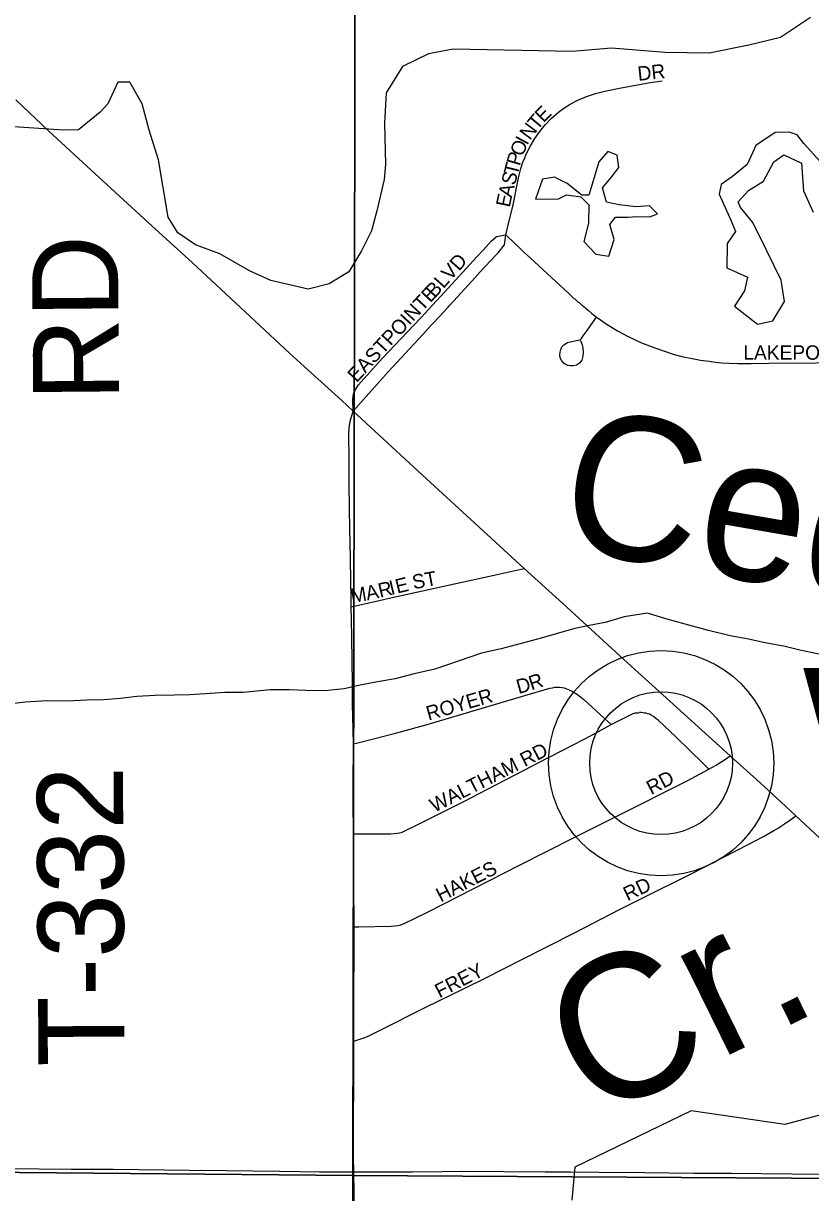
# Model space of a CAD drawing. Extents: x 1443599 to 1910620, y 1028088 to 1361369.
# Drawn here: x 1706081 to 1708827, y 1308486 to 1312563 of the extents above; entities that cross this region are included whole.
import ezdxf

# ---------------------------------------------------------------- set-up
doc = ezdxf.new("R2010")
doc.units = 0
for name, color, linetype in [('GM_X_County_Road', 7, 'Continuous'), ('GM_X_Minor_Lake', 7, 'Continuous'), ('GM_X_Minor_River', 7, 'Continuous'), ('GM_X_Minor_River_Text', 7, 'Continuous'), ('GM_X_Section', 7, 'Continuous'), ('GM_X_State_Route', 7, 'Continuous'), ('GM_X_Township_Road', 7, 'Continuous'), ('GM_X_Township_Road_Text', 7, 'Continuous'), ('GM_X_Township_Subdivision', 7, 'Continuous'), ('GM_X_Township_Subdivision_Text', 7, 'Continuous'), ('GM_X_Unincorporated', 7, 'Continuous'), ('GM_X_Unincorporated_Location', 7, 'Continuous'), ('GM_X_Unincorporated_Text', 7, 'Continuous')]:
    doc.layers.add(name, color=color, linetype=linetype)

msp = doc.modelspace()

# ---------------------------------------------------------------- linework, layer by layer
at = {"layer": 'GM_X_County_Road'}
for points in [[(1707224.9, 1310529.1), (1707224.3, 1310554.5), (1707223.6, 1310623.7), (1707222.4, 1310691.8), (1707221.3, 1310757.2), (1707220.5, 1310791.2), (1707218.9, 1310880), (1707218, 1310952.3), (1707218.2, 1310981.8), (1707218.1, 1311008), (1707217.5, 1311044.2), (1707216.6, 1311130.1), (1707218.1, 1311151.8), (1707220.3, 1311168.6), (1707222.6, 1311180.6), (1707225.9, 1311191.8), (1707231.7, 1311211)], [(1707232.5, 1310051.1), (1707230.5, 1310147.6), (1707229.7, 1310187.5), (1707228.8, 1310263), (1707227, 1310421), (1707225.9, 1310486), (1707224.9, 1310529.1)], [(1707232.8, 1309737.2), (1707232.1, 1309849), (1707232.1, 1309917.9), (1707232.7, 1310038), (1707232.5, 1310051.1)], [(1707235.1, 1309412.3), (1707234.8, 1309473.2), (1707234.4, 1309504.3), (1707234, 1309578.3), (1707232.9, 1309711.2), (1707232.8, 1309737.2)], [(1707234.1, 1309013.5), (1707234.2, 1309032.7), (1707234.2, 1309082.7), (1707233.8, 1309152.3), (1707234.5, 1309240.5), (1707234.7, 1309266), (1707234.9, 1309300), (1707235.3, 1309366.4), (1707235.1, 1309412.3)], [(1707234, 1308558.4), (1707233, 1308608.6), (1707233.3, 1308691.3), (1707233.4, 1308734.1), (1707233.9, 1308868.4), (1707234.1, 1308924.3), (1707234.1, 1309013.5)], [(1707236.3, 1308399.3), (1707235.6, 1308485.7), (1707234, 1308558.4)]]:
    msp.add_lwpolyline(points, dxfattribs=at)
at = {"layer": 'GM_X_Minor_Lake'}
msp.add_line((1708190.9, 1311887.8), (1708220.8, 1311889.6), dxfattribs=at)
for points in [[(1708861.2, 1312081.7), (1708803.7, 1312144.2), (1708779.9, 1312174.4), (1708752, 1312184.6), (1708704.1, 1312182.9), (1708635.9, 1312137.3), (1708605.5, 1312071.3), (1708555.3, 1312029.6), (1708515.1, 1312001.8), (1708508.9, 1311967.8), (1708550.2, 1311875.4), (1708565.9, 1311837.3), (1708535.7, 1311795.4), (1708535.1, 1311711.3), (1708606.8, 1311678.8), (1708596.5, 1311630.8), (1708562.2, 1311576.9), (1708641.6, 1311514.3), (1708695.6, 1311525.9), (1708736, 1311593.8), (1708724.6, 1311668), (1708673.3, 1311772.5), (1708626.1, 1311868.9), (1708582.5, 1311921.3), (1708574.6, 1311941.3), (1708610.9, 1311981.2), (1708663, 1312012.9), (1708699.4, 1312080.8), (1708733.5, 1312104.6), (1708795.2, 1312076.1), (1708802.6, 1311979.9), (1708836, 1311905.6)], [(1708220.8, 1311889.6), (1708266.8, 1311889.3), (1708292.8, 1311899.1), (1708265, 1311927.4), (1708217.1, 1311923.7), (1708159.2, 1311930.1), (1708115.3, 1311940.3), (1708101.7, 1311990.5), (1708131.9, 1312026.4), (1708158.1, 1312060.3), (1708152.4, 1312104.4), (1708120.5, 1312116.6), (1708088.3, 1312080.7), (1708065.8, 1312002.8), (1708053.6, 1311964.8), (1708029.6, 1311964.9), (1707978, 1312005.3), (1707934.2, 1312027.7), (1707892.2, 1312019.9), (1707867.8, 1311950), (1707947.7, 1311951.5), (1707975.7, 1311965.3), (1708025.6, 1311959), (1708053.4, 1311930.7), (1708052.9, 1311866.6), (1708036.5, 1311802.7), (1708078.1, 1311758.3), (1708124, 1311752), (1708142.4, 1311810), (1708126.8, 1311862.2), (1708146.9, 1311888.1), (1708190.9, 1311887.8)]]:
    msp.add_lwpolyline(points, dxfattribs=at)
at = {"layer": 'GM_X_Minor_River'}
for points in [[(1708827.2, 1312584.2), (1708722.2, 1312513.8), (1708611.9, 1312487.5), (1708473.6, 1312459.7), (1708319.9, 1312462.2), (1708132.4, 1312477.2), (1707996.3, 1312465.4), (1707581, 1312474.1), (1707494.8, 1312457.4), (1707404.2, 1312412.8), (1707346.9, 1312321.6), (1707341.2, 1312215.5), (1707344.9, 1312071.2), (1707340.1, 1312019.2), (1707314.4, 1311909.5), (1707295.3, 1311839.7), (1707260.2, 1311770.1), (1707217.1, 1311696.7), (1707148.5, 1311655.7), (1707074.3, 1311636.9), (1706945, 1311667), (1706869.6, 1311700.3), (1706766.7, 1311760), (1706681.3, 1311791.5), (1706620, 1311832.5), (1706586.9, 1311887.1), (1706552.1, 1312088), (1706519.8, 1312190.7), (1706495.3, 1312283.3), (1706452.6, 1312358.1), (1706410.6, 1312358.7), (1706375.5, 1312283.2), (1706349, 1312253.6), (1706274.1, 1312192.7), (1706222.2, 1312191.5), (1705889, 1312212.9)], [(1712859.8, 1311187.1), (1712535.4, 1310879.8), (1712459.1, 1310855), (1712079.4, 1310718.9), (1711714, 1310598.5), (1711388.4, 1310475.6), (1711028.9, 1310351.1), (1710685.5, 1310232.5), (1710380.3, 1310133.2), (1710246.2, 1309993.1), (1710240.8, 1309905.1), (1710326.1, 1309739.4), (1710314, 1309607.4), (1709947, 1309388.9), (1709920.7, 1309363.3), (1709884.6, 1309355.9), (1709814.9, 1309367.1), (1709735.3, 1309390.4), (1709422.2, 1309044.8), (1709245.5, 1308859.4), (1708738, 1308723.3), (1708411.2, 1308770.7), (1708004.6, 1308574.9), (1707994.7, 1308458.8)], [(1708855.9, 1310364.1), (1708790.2, 1310377.2), (1708738.4, 1310390.1), (1708668.7, 1310403.2), (1708611, 1310416.2), (1708547.3, 1310427.2), (1708471.7, 1310446.4), (1708390.1, 1310467.8), (1708322.5, 1310486.9), (1708258.9, 1310506), (1708176.8, 1310493.3), (1708110.6, 1310474.3), (1708054.5, 1310463.2), (1708000.4, 1310452.1), (1707940.2, 1310435), (1707888, 1310419.8), (1707747.6, 1310382), (1707679.4, 1310367.1), (1707601.1, 1310340.3), (1707516.7, 1310311.6), (1707444.6, 1310294.7), (1707378.4, 1310277.8), (1707316.3, 1310266.8), (1707256.2, 1310255.7), (1707200, 1310242.6), (1707132, 1310235.7), (1707066.1, 1310236.7), (1707008.2, 1310239.7), (1706942.3, 1310238.7), (1706848.3, 1310230.2), (1706784.3, 1310229.3), (1706732.4, 1310226.1), (1706662.4, 1310221.2), (1706608.4, 1310220.1), (1706540.5, 1310219.2), (1706476.5, 1310216.2), (1706420.5, 1310209.1), (1706360.5, 1310204.1), (1706302.5, 1310203), (1706232.6, 1310200.1), (1706162.7, 1310201.2), (1706088.7, 1310196.4), (1706028.6, 1310189.4)]]:
    msp.add_lwpolyline(points, dxfattribs=at)
at = {"layer": 'GM_X_Section'}
for points in [[(1707240.3, 1313534.8), (1707230.9, 1308545.8), (1701932.1, 1308592.5), (1701893.2, 1313555.9)], [(1712561.5, 1313519.8), (1712581.9, 1308512.5), (1707230.9, 1308545.8), (1707240.3, 1313534.8)], [(1701932.1, 1308592.5), (1707230.9, 1308545.8), (1707262.2, 1303236.3), (1701981.4, 1303274.8)], [(1707230.9, 1308545.8), (1712581.9, 1308512.5), (1712576.7, 1303171.3), (1707262.2, 1303236.3)]]:
    msp.add_lwpolyline(points, close=True, dxfattribs=at)
at = {"layer": 'GM_X_State_Route'}
for points in [[(1707656.3, 1310820.2), (1707487.3, 1310975.4), (1707231.7, 1311211), (1707191.9, 1311247.7), (1707061.2, 1311367.2), (1707010.1, 1311413.6), (1706769.7, 1311637.1), (1706671.3, 1311728.8), (1706515.9, 1311870.3), (1706332.2, 1312039), (1706170.2, 1312187.8), (1706055.1, 1312297)], [(1710284.2, 1308395.8), (1710135.9, 1308534.5), (1709945.7, 1308712.4), (1709903.6, 1308752.5), (1709826.7, 1308825.7), (1709745.2, 1308901.1), (1709616, 1309020.4), (1709509.9, 1309118.6), (1709421.7, 1309201.9), (1709303.3, 1309310.8), (1709180.8, 1309424.9), (1709064.5, 1309531.2), (1708908.3, 1309676.5), (1708776, 1309799.2), (1708723, 1309848.4), (1708638.3, 1309926), (1708560.5, 1309996.5), (1708546.7, 1310009), (1708373.4, 1310166.3), (1708175.9, 1310344.5), (1707963.1, 1310539.7), (1707828, 1310662.8), (1707800.5, 1310687.9), (1707656.3, 1310820.2)]]:
    msp.add_lwpolyline(points, dxfattribs=at)
at = {"layer": 'GM_X_Township_Road'}
for points in [[(1705911.8, 1308569.7), (1706024.9, 1308569.2), (1706248, 1308567.2), (1706395.7, 1308567.2), (1706661, 1308563.6), (1706788.9, 1308563.2), (1706975.9, 1308560.1), (1707113.8, 1308558.3), (1707234, 1308558.4)], [(1707234, 1308558.4), (1707438.6, 1308558.7), (1707645.5, 1308560), (1707757.1, 1308559.6), (1707901.6, 1308558.6), (1707990.2, 1308557.6), (1708088.6, 1308557.4), (1708249.5, 1308555.5), (1708420.2, 1308553.5), (1708551.5, 1308553.3), (1708761.6, 1308551.6), (1708948.7, 1308548.5), (1709211.3, 1308546.9), (1709470.7, 1308544.7), (1709782.4, 1308539.2), (1709904, 1308538.7)]]:
    msp.add_lwpolyline(points, dxfattribs=at)
at = {"layer": 'GM_X_Township_Subdivision'}
for points in [[(1707763.8, 1311825.6), (1707777.5, 1311879), (1707788.1, 1311925.3), (1707808.1, 1312025.4), (1707816.5, 1312057.5), (1707825.2, 1312082.5), (1707828.8, 1312091.6), (1707834.9, 1312107.1), (1707850.1, 1312136.6), (1707865.1, 1312162.5), (1707882.4, 1312187), (1707901.6, 1312210), (1707922.5, 1312231.4), (1707947.4, 1312253.5), (1707966.1, 1312267.6), (1707988.8, 1312281.6), (1708015.4, 1312295.2), (1708046, 1312308.3), (1708077.5, 1312318.9), (1708109.5, 1312327.4), (1708161.2, 1312337.9), (1708268.1, 1312357.1), (1708309.8, 1312363.5)], [(1707231.7, 1311211), (1707230.1, 1311252.1), (1707233.2, 1311271.2), (1707239.3, 1311286.5), (1707250.8, 1311302.4), (1707279.3, 1311335.2), (1707334.4, 1311396.2), (1707420.2, 1311486.6), (1707467.3, 1311536.8), (1707576.5, 1311654.9), (1707662.7, 1311749), (1707685.4, 1311773.1), (1707712.5, 1311803.8), (1707731.2, 1311820.3), (1707763.8, 1311825.6)], [(1707231.7, 1311211), (1707277.4, 1311262.4), (1707353.9, 1311348.4), (1707474.3, 1311478.2), (1707502.8, 1311509.7), (1707511.7, 1311519), (1707532, 1311539.7), (1707562.7, 1311573.2), (1707569.4, 1311580.4), (1707646.3, 1311665.3), (1707674.9, 1311696.8), (1707730.7, 1311756.8), (1707737.3, 1311763.8), (1707759.9, 1311791.7), (1707763.8, 1311825.6)], [(1707763.8, 1311825.6), (1707795.5, 1311796.1), (1707809.7, 1311782.7), (1707826.3, 1311767.3), (1707848.1, 1311747.4), (1707939.5, 1311662.6), (1707983.1, 1311622.7), (1707990.2, 1311615.8), (1707997.3, 1311609.2), (1707999.3, 1311606.3), (1708001.8, 1311604.1), (1708004.8, 1311602.7), (1708012.1, 1311596.2), (1708014.3, 1311593.6), (1708016.8, 1311591.4), (1708019.5, 1311589.7), (1708027, 1311583.4), (1708029.3, 1311581), (1708032, 1311579.1), (1708037, 1311574.9), (1708041.9, 1311570.6), (1708052.1, 1311562.4), (1708064.7, 1311552), (1708080.5, 1311539.2)], [(1708024.8, 1311457.6), (1708030, 1311442.8), (1708032.6, 1311430.5), (1708034, 1311417.5), (1708033.3, 1311402.5), (1708029.4, 1311389.4), (1708021.6, 1311379), (1708010.5, 1311371.2), (1708000.5, 1311369.4), (1707990.3, 1311369.2), (1707981.2, 1311370.5), (1707974.7, 1311372.5), (1707967.5, 1311377.7), (1707959.1, 1311386.8), (1707953.8, 1311396.6), (1707952.5, 1311407), (1707953.8, 1311417.4), (1707955.8, 1311426.5), (1707959, 1311435), (1707966.2, 1311442.2), (1707979.2, 1311450), (1707994.2, 1311453.9), (1708005.3, 1311455.9), (1708023.5, 1311459.8), (1708028.1, 1311465), (1708034.4, 1311473.5), (1708047.6, 1311492.5), (1708060.6, 1311511), (1708080.5, 1311539.2)], [(1708080.5, 1311539.2), (1708082.3, 1311537.7), (1708114.3, 1311515.4), (1708153.4, 1311491.7), (1708190.9, 1311471.6), (1708237.9, 1311448.9), (1708274.4, 1311434.9), (1708314.5, 1311421), (1708351.7, 1311409.2), (1708383.2, 1311401), (1708408.7, 1311395.6), (1708443.8, 1311389.3), (1708472.9, 1311385.2), (1708495.5, 1311382), (1708516.6, 1311380.1), (1708543.3, 1311378.7), (1708575.1, 1311377.3), (1708619.6, 1311377.8), (1708743.6, 1311379.7), (1708805.2, 1311378.8), (1708886.2, 1311380.3)], [(1707224.9, 1310529.1), (1707244, 1310533.3), (1707302.5, 1310546.3), (1707357.1, 1310558.5), (1707616.9, 1310615.3), (1707734.3, 1310641.7), (1707786.5, 1310653.4), (1707828, 1310662.8)], [(1707232.5, 1310051.1), (1707247.7, 1310054.9), (1707302.4, 1310068.4), (1707379.2, 1310087.9), (1707490, 1310118.8), (1707830.6, 1310219.7), (1707917.2, 1310244.6), (1707926.7, 1310246.5), (1707935.2, 1310247.9), (1707943.7, 1310248.4), (1707951.7, 1310248.4), (1707960.2, 1310247.5), (1707967.7, 1310245.6), (1707975.8, 1310242.8), (1707987.1, 1310237.6), (1707998.5, 1310231.9), (1708014, 1310222.4), (1708036.7, 1310205), (1708107.9, 1310139.6), (1708131.7, 1310117.8)], [(1708131.7, 1310117.8), (1708171.7, 1310138.4), (1708198.7, 1310152.1), (1708208.4, 1310156.2), (1708212.6, 1310157.7), (1708216.9, 1310158.7), (1708220.8, 1310159.3), (1708225.6, 1310159.5), (1708231, 1310159.6)], [(1708472, 1309962.1), (1708452.1, 1309982), (1708405.9, 1310027.6), (1708358.3, 1310074.2), (1708295.8, 1310133.3), (1708287.8, 1310139.7), (1708279.5, 1310146), (1708271.4, 1310150.9), (1708265.5, 1310153.8), (1708259.4, 1310155.9), (1708254.1, 1310157.3), (1708248.3, 1310158.3), (1708242.7, 1310159.1), (1708236.3, 1310159.6), (1708231, 1310159.6)], [(1707232.8, 1309737.2), (1707246.9, 1309737.1), (1707301.5, 1309736.8), (1707363.3, 1309737.2), (1707374.1, 1309737.7), (1707384.3, 1309738.8), (1707394.2, 1309740.7), (1707402.5, 1309743.2), (1707412.4, 1309746.9), (1707452.9, 1309766.6), (1707541, 1309811.3), (1707617.7, 1309850.2), (1707699.7, 1309892.4), (1707796.8, 1309942.2), (1707910.5, 1310001.5), (1707967.9, 1310030.9), (1708066.9, 1310082.1), (1708131.7, 1310117.8)], [(1708504.7, 1309980.8), (1708517.3, 1309988.7), (1708530.5, 1309997.9), (1708546.7, 1310009)], [(1708472, 1309962.1), (1708497.5, 1309976.3), (1708504.7, 1309980.8)], [(1707235.1, 1309412.3), (1707251, 1309412.7), (1707364.6, 1309415.1), (1707376, 1309415.9), (1707386.9, 1309417.5), (1707397.8, 1309420), (1707407.1, 1309423.1), (1707493.8, 1309465.2), (1707811.7, 1309627.5), (1708004.8, 1309724.8), (1708156.1, 1309800.8), (1708396.2, 1309922.2), (1708472, 1309962.1)], [(1707234.1, 1309013.5), (1707254.6, 1309020.6), (1707269.6, 1309025.8), (1707283.7, 1309031.5), (1707325.7, 1309052.3), (1707482.9, 1309131.2), (1707616.7, 1309196.1), (1707695, 1309235), (1707819.6, 1309298.9), (1708003.2, 1309391.3), (1708163.5, 1309474.4), (1708242.4, 1309514), (1708410.4, 1309598), (1708607.4, 1309698.2), (1708663.1, 1309727.7), (1708699.3, 1309748.6), (1708711.8, 1309755.8), (1708736.7, 1309771.4)], [(1708736.7, 1309771.4), (1708758, 1309786.5), (1708776, 1309799.2)]]:
    msp.add_lwpolyline(points, dxfattribs=at)
at = {"layer": 'GM_X_Unincorporated'}
for radius in [392.8, 249]:
    msp.add_circle((1708305.8, 1309983.4), radius, dxfattribs=at)
at = {"layer": 'GM_X_Unincorporated_Location'}
msp.add_line((1708305.8, 1309983.4), (1708305.8, 1309983.4), dxfattribs=at)

# ---------------------------------------------------------------- texts
at = {"layer": 'GM_X_Minor_River_Text'}
for s, height, rotation, p in [('Cedar', 500.32, 350.1954, (1707935.3, 1310736.6)), ('Cr.', 500.34, 26.1937, (1708070.3, 1308732.7))]:
    msp.add_text(s, height=height, rotation=rotation, dxfattribs=at).set_placement(p)
at = {"layer": 'GM_X_Township_Road_Text'}
for s, rotation, p in [('RD', 90.4959, (1706415.6, 1311247.3)), ('T-332', 90.278, (1706433.7, 1308926))]:
    msp.add_text(s, height=300, rotation=rotation, dxfattribs=at).set_placement(p)
at = {"layer": 'GM_X_Township_Subdivision_Text'}
for s, rotation, p in [('DR', 6.0114, (1708226.4, 1312362.9)), ('T', 50.0685, (1707873.9, 1312188.4)), ('E', 45.9658, (1707895.9, 1312214.7)), ('N', 53.7332, (1707848.4, 1312153.6)), ('I', 61.6756, (1707839, 1312135.7)), ('O', 67.0741, (1707822.4, 1312096.3)), ('P', 74.0546, (1707813.2, 1312064)), ('S', 75.4734, (1707795.7, 1311996.2)), ('T', 75.5191, (1707804.5, 1312030.3)), ('E', 78.3097, (1707777.8, 1311919.7)), ('A', 75.7093, (1707784.8, 1311953.6)), ('BLVD', 48.2422, (1707516.5, 1311603)), ('EASTPOINTE', 47.3278, (1707243.8, 1311308.4)), ('LAKEPOINTE', 0, (1708592.7, 1311390.6)), ('I', 13.5516, (1707363.9, 1310569.4)), ('E', 13.5525, (1707385.3, 1310574.6)), ('ST', 10.6147, (1707442.6, 1310589.6)), ('M', 10.1061, (1707227.1, 1310541.2)), ('A', 11.7569, (1707280.6, 1310550.8)), ('R', 13.5151, (1707325.4, 1310560.1)), ('R', 18.1483, (1707853.5, 1310237)), ('D', 15.351, (1707808.6, 1310224.6)), ('ROYER', 16.1146, (1707494.5, 1310131.8)), ('WALTHAM RD', 26.8319, (1707515, 1309810)), ('RD', 27.9014, (1708271.5, 1309871.5)), ('HAKES', 27.1168, (1707536.8, 1309497.5)), ('RD', 25.1863, (1708188.6, 1309501.5)), ('FREY', 27.2626, (1707532.9, 1309162.7))]:
    msp.add_text(s, height=50, rotation=rotation, dxfattribs=at).set_placement(p)
at = {"layer": 'GM_X_Unincorporated_Text'}
msp.add_text('Woodville', height=417, rotation=0, dxfattribs=at).set_placement((1708799.5, 1309898.1))

doc.saveas('drawing.dxf')
